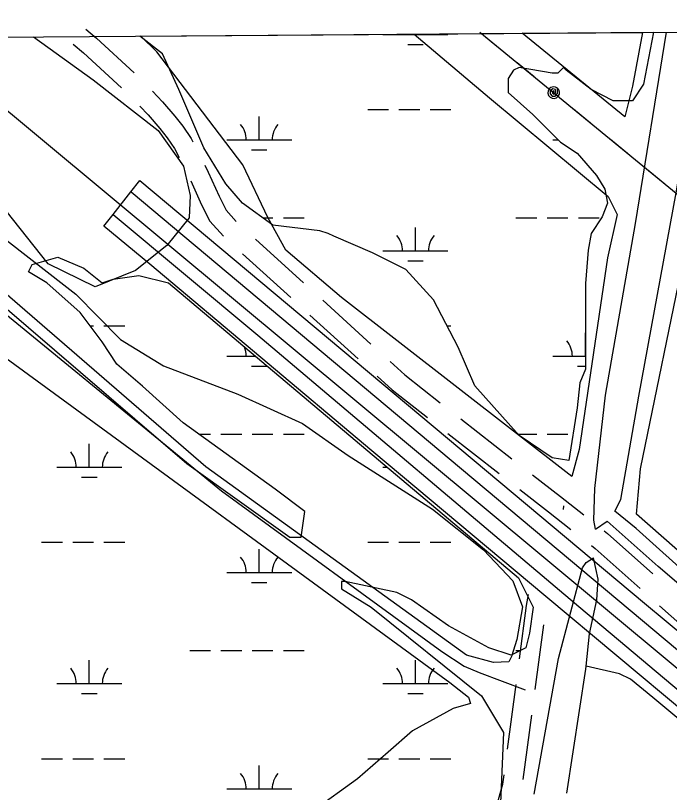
# Model space of a CAD drawing. Extents: x 3535183 to 3573198, y 534952 to 560562.
# Drawn here: x 3566499 to 3567506, y 557580 to 558775 of the extents above; entities that cross this region are included whole.
import ezdxf

# ---------------------------------------------------------------- set-up
doc = ezdxf.new("R2010")
doc.units = 0
for name, color, linetype in [('V-BRDG-OTLN', 7, 'Continuous'), ('V-DTCH-CNTR', 7, 'Continuous'), ('V-GRID-FRAM', 7, 'Continuous'), ('V-LEVE-TOET', 7, 'Continuous'), ('V-ROAD-CNTR', 7, 'Continuous'), ('V-SITE-VEGE', 7, 'Continuous'), ('V-TOPO-SHOR', 7, 'Continuous'), ('V-UTIL-LINE', 7, 'Continuous'), ('V-WETL-SWMP', 7, 'Continuous')]:
    doc.layers.add(name, color=color, linetype=linetype)

msp = doc.modelspace()

# ---------------------------------------------------------------- linework, layer by layer
at = {"layer": 'V-BRDG-OTLN'}
for p, q in [((3566677, 558503.8), (3566690.6, 558521.1)), ((3566690.6, 558521.1), (3567022.2, 558243.9)), ((3566649.4, 558468.7), (3566677, 558503.8)), ((3566635.4, 558450.9), (3566649.4, 558468.7)), ((3566706.3, 558392.2), (3566635.4, 558450.9)), ((3567047.6, 558105.3), (3566706.3, 558392.2)), ((3567022.2, 558243.9), (3567467.4, 557871.1)), ((3567315.2, 557881.2), (3567047.6, 558105.3)), ((3567772.1, 557500), (3567315.2, 557881.2)), ((3567467.4, 557871.1), (3567961.5, 557459.2))]:
    msp.add_line(p, q, dxfattribs=at)
for points in [[(3566677.1, 558503.7), (3567185.5, 558077.6), (3567777.6, 557582.1), (3567847.8, 557524.6), (3567917.7, 557466.9), (3567987.5, 557409), (3568027.4, 557376), (3568067.2, 557342.8), (3568106.8, 557309.5), (3568146.2, 557276), (3568185.6, 557242.3), (3568226, 557208.9), (3568266.4, 557175.3), (3568306.5, 557141.5), (3568346.6, 557107.6), (3568386.4, 557073.4), (3568452.5, 557018.7), (3568518.4, 556963.7), (3568584.1, 556908.6), (3568622.7, 556876.4)], [(3566649.4, 558468.7), (3566872.1, 558282.9), (3567366, 557866), (3567726.4, 557563.6), (3567817.6, 557490), (3567867.7, 557447.3), (3567917.9, 557404.8), (3567968.3, 557362.5), (3568018.8, 557320.4), (3568069.5, 557278.4), (3568115.5, 557240.5), (3568161.4, 557202.5), (3568207.2, 557164.3), (3568252.8, 557125.9), (3568298.2, 557087.3), (3568343.5, 557048.6), (3568386.2, 557012.2), (3568429.1, 556976), (3568472, 556939.9), (3568515.1, 556904), (3568558.3, 556868.2)]]:
    msp.add_lwpolyline(points, dxfattribs=at)
at = {"layer": 'V-DTCH-CNTR'}
msp.add_lwpolyline([(3566399, 558384.9), (3566816.2, 558044), (3567155.1, 557796.5), (3567189.5, 557774.1), (3567213, 557764.2), (3567283.7, 557737.6)], dxfattribs=at)
at = {"layer": 'V-GRID-FRAM'}
msp.add_lwpolyline([(3539245.8, 558535.3), (3570887.5, 558774.6), (3571033, 540592.1), (3539375.4, 540352.7), (3539245.8, 558535.3)], dxfattribs=at)
at = {"layer": 'V-LEVE-TOET'}
msp.add_lwpolyline([(3566527.3, 558741.7), (3566619, 558675.8), (3566719, 558597.8), (3566757.9, 558543.1), (3566768.3, 558498), (3566766.6, 558463.6), (3566732, 558420.9), (3566684.1, 558382.5), (3566622, 558357.6), (3566549.4, 558392.8), (3566376.9, 558610.2)], dxfattribs=at)
at = {"layer": 'V-ROAD-CNTR'}
for p, q in [((3566868.4, 558430.9), (3566942.4, 558363.7)), ((3566848.8, 558408.3), (3566922.8, 558341)), ((3566972, 558336.8), (3567046, 558269.5)), ((3566952.4, 558314.1), (3567026.4, 558246.8)), ((3567184.5, 558154.7), (3567263.3, 558093.1)), ((3567164.8, 558132), (3567243.6, 558070.4)), ((3567342.3, 558015), (3567343.3, 558020.6)), ((3567299, 557738.5), (3567312.1, 557837.6)), ((3567256.5, 557646.7), (3567269.7, 557745.9)), ((3567280.5, 557599.7), (3567293.7, 557698.8))]:
    msp.add_line(p, q, dxfattribs=at)
for points in [[(3566607.8, 558753.5), (3566623.9, 558739.7), (3566681.8, 558686.3)], [(3566347.3, 558744), (3568959.4, 556571.6), (3570905.4, 554941.2)], [(3566588.2, 558730.8), (3566603.9, 558717.3), (3566662.2, 558663.6)], [(3566710.3, 558658.2), (3566725.6, 558642.1), (3566744.4, 558620.1), (3566757, 558604.5), (3566769.8, 558585.5), (3566772.4, 558580.3)], [(3566690.5, 558635.4), (3566703.3, 558622), (3566721.3, 558601), (3566732.8, 558586.7), (3566743.9, 558570.3), (3566751, 558556.3)], [(3566790.6, 558544.6), (3566796, 558534), (3566812.5, 558496.7), (3566823.3, 558475.5), (3566839, 558458)], [(3566769.1, 558520.6), (3566785.4, 558483.8), (3566798.4, 558458.4), (3566819.2, 558435.2)], [(3567075.6, 558242.6), (3567098.3, 558222), (3567152.9, 558179.3)], [(3567056, 558219.9), (3567078.9, 558199), (3567133.3, 558156.6)], [(3567294.8, 558068.5), (3567337.7, 558035), (3567373.7, 558007)], [(3567275.2, 558045.8), (3567319.3, 558011.4), (3567354, 557984.3)], [(3567405.2, 557982.4), (3567410.4, 557978.3), (3567480.2, 557916.3)], [(3567385.5, 557959.7), (3567391.2, 557955.2), (3567460.6, 557893.6)], [(3567275, 557785.5), (3567285.8, 557867.3), (3567288.9, 557884.5)], [(3567490.5, 557867), (3567539.7, 557823.3), (3567566.3, 557801.9)], [(3567225.1, 557510.7), (3567225.4, 557511.5), (3567227.9, 557519.8), (3567230.5, 557527.5), (3567249.3, 557592.8), (3567251.2, 557607.1)]]:
    msp.add_lwpolyline(points, dxfattribs=at)
at = {"layer": 'V-SITE-VEGE'}
for p, q in [((3566692, 558742.9), (3567112.8, 558746.1)), ((3566716.9, 558718.6), (3566692, 558742.9)), ((3567112.8, 558746.1), (3567228.5, 558648.2)), ((3567278.9, 558747.3), (3567464, 558748.7)), ((3567437.1, 558618.9), (3567278.9, 558747.3)), ((3567464, 558748.7), (3567448.6, 558666.1)), ((3566849.3, 558545.1), (3566716.9, 558718.6)), ((3567448.6, 558666.1), (3567437.1, 558618.9)), ((3567228.5, 558648.2), (3567411.2, 558496.6)), ((3566887.7, 558464.1), (3566849.3, 558545.1)), ((3567411.2, 558496.6), (3567424.9, 558468.7)), ((3567424.9, 558468.7), (3567410.5, 558402)), ((3566439.1, 558465.2), (3566592, 558346.4)), ((3566915.1, 558413.8), (3566887.7, 558464.1)), ((3566792.3, 558080.5), (3566401.4, 558418.8)), ((3567000.9, 558340.9), (3566915.1, 558413.8)), ((3567410.5, 558402), (3567366.7, 558107.2)), ((3566592, 558346.4), (3566660.8, 558276.7)), ((3567355.2, 558065.6), (3567000.9, 558340.9)), ((3566397.7, 558311.1), (3567167.6, 557749.1)), ((3566660.8, 558276.7), (3566726.9, 558236.1)), ((3566726.9, 558236.1), (3566841.6, 558192.3)), ((3566841.6, 558192.3), (3566941, 558147.3)), ((3566941, 558147.3), (3567011.2, 558098.3)), ((3567011.2, 558098.3), (3567140.8, 558015.7)), ((3567366.7, 558107.2), (3567355.2, 558065.6)), ((3567193.2, 557791), (3566792.3, 558080.5)), ((3567140.8, 558015.7), (3567219.3, 557952.8)), ((3567219.3, 557952.8), (3567264.7, 557905.4)), ((3567264.7, 557905.4), (3567279.6, 557865.2)), ((3567279.6, 557865.2), (3567270.9, 557815.4)), ((3567270.9, 557815.4), (3567262.5, 557789.1)), ((3567234.7, 557779.6), (3567193.2, 557791)), ((3567262.5, 557789.1), (3567258.2, 557780.8)), ((3567258.2, 557780.8), (3567234.7, 557779.6)), ((3567167.6, 557749.1), (3567196.5, 557726.7)), ((3567196.5, 557726.7), (3567199.2, 557717)), ((3567199.2, 557717), (3567172.8, 557708.9)), ((3567172.8, 557708.9), (3567110.3, 557674.7)), ((3567110.3, 557674.7), (3567072.7, 557641.8)), ((3567072.7, 557641.8), (3567025.5, 557600.8)), ((3567025.5, 557600.8), (3566939, 557538.9))]:
    msp.add_line(p, q, dxfattribs=at)
msp.add_lwpolyline([(3568504.5, 557642.7), (3568630.1, 557530.7), (3568631.3, 557508.4), (3568627, 557491.8), (3568503.8, 557349.7), (3568404.3, 557224.1), (3568379.3, 557220.1), (3568357.2, 557234.2), (3568296.4, 557281.8), (3567947.3, 557575.9), (3567455, 558008.1), (3567461, 558077.6), (3567530.2, 558413.9)], close=True, dxfattribs=at)
at = {"layer": 'V-TOPO-SHOR'}
for q in [(3567389.2, 557998.8), (3567409.7, 557997.3)]:
    msp.add_line((3567391.8, 557984.9), q, dxfattribs=at)
for points in [[(3567389.2, 557998.8), (3567390.9, 558047.2), (3567407.2, 558191.1), (3567453.3, 558455.1), (3567501.1, 558749)], [(3567421.3, 558012.3), (3567430.9, 558030.3), (3567458.4, 558189.3), (3567516, 558501.8), (3567558.5, 558749.5)], [(3568395.3, 557181.7), (3568398.2, 557187.3), (3568195.8, 557353.4), (3567898.6, 557603.4), (3567546.3, 557903.5), (3567454.2, 557985.8), (3567421.3, 558012.3)], [(3568395.3, 557181.7), (3568389.7, 557167.9), (3568096.6, 557416.4), (3567781.4, 557676.2), (3567488.3, 557927.4), (3567409.7, 557997.3)], [(3567297.6, 557577.2), (3567335.1, 557785.9), (3567353.6, 557857.8), (3567372, 557925.5), (3567377.6, 557933.8), (3567388.8, 557940.6)], [(3567347.7, 557578.9), (3567376.8, 557769.7), (3567377.2, 557774.2), (3567382.7, 557823.7), (3567394.1, 557876.2), (3567395.7, 557908), (3567388.8, 557940.6)], [(3567654.5, 557581), (3567479.8, 557726.2), (3567445.4, 557754.2), (3567428.8, 557762.6), (3567377.2, 557774.2)]]:
    msp.add_lwpolyline(points, dxfattribs=at)
at = {"layer": 'V-UTIL-LINE'}
for points in [[(3567213.8, 558749.3), (3570902.8, 555726)], [(3567213.8, 558749.3), (3567240.1, 558727.7)], [(3567271.1, 558702.4), (3567297.4, 558680.8)], [(3567327.5, 558656.1), (3567327.8, 558659), (3567325.8, 558657.8), (3567325.6, 558655.1), (3567328.1, 558653.5), (3567330.3, 558656), (3567330, 558660.7), (3567325.9, 558661.7), (3567321.9, 558658.9), (3567322.1, 558654.4), (3567324.9, 558650.9), (3567329.7, 558650.9), (3567333.4, 558654.9), (3567333.2, 558663.1), (3567330.1, 558664.7), (3567326.7, 558665.1), (3567323.3, 558664), (3567320.6, 558661.8), (3567318.9, 558658.7), (3567318.6, 558655.2), (3567319.6, 558651.9), (3567321.8, 558649.2), (3567324.9, 558647.5), (3567328.4, 558647.2), (3567331.8, 558648.2), (3567334.5, 558650.4), (3567336.2, 558653.5), (3567336.5, 558657), (3567335.5, 558660.4), (3567333.2, 558663.1)], [(3567357.7, 558631.4), (3567384, 558609.8)], [(3567414.9, 558584.5), (3567441.2, 558562.9)], [(3567472.2, 558537.6), (3567498.5, 558516)]]:
    msp.add_lwpolyline(points, dxfattribs=at)
at = {"layer": 'V-WETL-SWMP'}
for p, q in [((3566690.6, 558742.9), (3567481, 558748.9)), ((3566725.3, 558716), (3566690.6, 558742.9)), ((3567064.8, 558745.4), (3567164.8, 558745.4)), ((3567114.8, 558745.4), (3567114.8, 558746.1)), ((3567481, 558748.9), (3567465.7, 558669.2)), ((3567102.8, 558730), (3567126.8, 558730)), ((3566750.8, 558660.7), (3566725.3, 558716)), ((3567274.2, 558694.7), (3567265.7, 558690.5)), ((3567325.3, 558686.2), (3567274.2, 558694.7)), ((3567342.3, 558694.7), (3567333.8, 558686.2)), ((3567346.6, 558690.5), (3567342.3, 558694.7)), ((3567265.7, 558690.5), (3567257.2, 558677.7)), ((3567333.8, 558686.2), (3567325.3, 558686.2)), ((3567384.9, 558660.7), (3567346.6, 558690.5)), ((3567257.2, 558677.7), (3567257.2, 558656.5)), ((3567465.7, 558669.2), (3567448.7, 558643.7)), ((3566789.1, 558571.3), (3566750.8, 558660.7)), ((3567418.9, 558643.7), (3567384.9, 558660.7)), ((3567257.2, 558656.5), (3567295.5, 558622.4)), ((3567435.9, 558643.7), (3567418.9, 558643.7)), ((3567448.7, 558643.7), (3567435.9, 558643.7)), ((3567041.4, 558630), (3567073.4, 558630)), ((3567089.4, 558630), (3567121.4, 558630)), ((3567137.4, 558630), (3567169.4, 558630)), ((3567295.5, 558622.4), (3567338.1, 558579.9)), ((3566874.3, 558583.5), (3566874.3, 558619.5)), ((3566824.3, 558583.5), (3566924.3, 558583.5)), ((3567326.2, 558583.5), (3567334.4, 558583.5)), ((3567338.1, 558579.9), (3567363.6, 558562.8)), ((3566823.2, 558516), (3566789.1, 558571.3)), ((3566862.3, 558568.1), (3566886.3, 558568.1)), ((3567363.6, 558562.8), (3567393.4, 558528.8)), ((3567393.4, 558528.8), (3567406.2, 558507.5)), ((3566848.7, 558486.2), (3566823.2, 558516)), ((3567406.2, 558507.5), (3567410.4, 558486.2)), ((3566895.5, 558452.2), (3566848.7, 558486.2)), ((3567410.4, 558486.2), (3567401.9, 558465)), ((3566880, 558463.5), (3566895.5, 558463.5)), ((3566911.5, 558463.5), (3566943.5, 558463.5)), ((3567269.4, 558463.5), (3567301.4, 558463.5)), ((3567317.4, 558463.5), (3567349.4, 558463.5)), ((3567365.4, 558463.5), (3567397.4, 558463.5)), ((3567401.9, 558465), (3567384.9, 558439.4)), ((3566967.8, 558443.7), (3566895.5, 558452.2)), ((3566980.6, 558439.4), (3566967.8, 558443.7)), ((3567114.8, 558412.7), (3567114.8, 558448.7)), ((3566989.1, 558435.2), (3566980.6, 558439.4)), ((3567048.7, 558409.6), (3566989.1, 558435.2)), ((3567384.9, 558439.4), (3567380.6, 558413.9)), ((3567099.8, 558384.1), (3567048.7, 558409.6)), ((3567064.8, 558412.7), (3567164.8, 558412.7)), ((3567380.6, 558413.9), (3567376.4, 558362.8)), ((3566524.9, 558391.8), (3566564.6, 558403.1)), ((3566564.6, 558403.1), (3566604.3, 558386.1)), ((3567102.8, 558397.3), (3567126.8, 558397.3)), ((3566519.2, 558380.5), (3566524.9, 558391.8)), ((3566604.3, 558386.1), (3566632.6, 558363.5)), ((3567142.3, 558337.3), (3567099.8, 558384.1)), ((3566547.6, 558363.5), (3566519.2, 558380.5)), ((3566649.6, 558369.1), (3566689.3, 558374.8)), ((3566689.3, 558374.8), (3566734.6, 558363.5)), ((3566598.6, 558318.1), (3566547.6, 558363.5)), ((3566632.6, 558363.5), (3566649.6, 558369.1)), ((3566734.6, 558363.5), (3567273.1, 557910)), ((3567376.4, 558362.8), (3567376.4, 558320.3)), ((3567180.6, 558264.9), (3567142.3, 558337.3)), ((3566479.6, 558329.5), (3566763, 558085.7)), ((3566632.6, 558272.8), (3566598.6, 558318.1)), ((3567376.4, 558320.3), (3567376.4, 558290.5)), ((3566614.2, 558297.3), (3566619.5, 558297.3)), ((3566635.5, 558297.3), (3566667.5, 558297.3)), ((3567163.5, 558297.3), (3567169.4, 558297.3)), ((3567376.2, 558250.9), (3567376.2, 558286.9)), ((3567376.4, 558290.5), (3567376.4, 558256.4)), ((3566655.3, 558238.8), (3566632.6, 558272.8)), ((3567206.1, 558205.4), (3567180.6, 558264.9)), ((3567376.4, 558256.4), (3567376.4, 558230.9)), ((3566824.3, 558250.9), (3566868.3, 558250.9)), ((3567326.2, 558250.9), (3567376.4, 558250.9)), ((3566694.9, 558204.8), (3566655.3, 558238.8)), ((3566862.3, 558235.4), (3566886.3, 558235.4)), ((3567364.2, 558235.4), (3567376.4, 558235.4)), ((3567376.4, 558230.9), (3567367.9, 558209.6)), ((3566757.3, 558148.1), (3566694.9, 558204.8)), ((3567274.2, 558128.8), (3567206.1, 558205.4)), ((3567367.9, 558209.6), (3567363.6, 558171.3)), ((3567363.6, 558171.3), (3567350.8, 558090.5)), ((3566899, 558046.1), (3566757.3, 558148.1)), ((3566781.3, 558130.8), (3566799.5, 558130.8)), ((3566815.5, 558130.8), (3566847.5, 558130.8)), ((3566863.5, 558130.8), (3566895.5, 558130.8)), ((3566911.5, 558130.8), (3566943.5, 558130.8)), ((3567272.4, 558130.8), (3567301.4, 558130.8)), ((3567325.3, 558094.7), (3567274.2, 558128.8)), ((3567317.4, 558130.8), (3567349.4, 558130.8)), ((3566612.9, 558080.1), (3566612.9, 558116.1)), ((3566763, 558085.7), (3566921.7, 557972.4)), ((3567350.8, 558090.5), (3567325.3, 558094.7)), ((3566562.9, 558080.1), (3566662.9, 558080.1)), ((3567064.8, 558080.1), (3567071.2, 558080.1)), ((3566600.9, 558064.6), (3566624.9, 558064.6)), ((3566944.3, 558012), (3566899, 558046.1)), ((3566938.7, 557972.4), (3566944.3, 558012)), ((3566539.5, 557964.6), (3566571.5, 557964.6)), ((3566587.5, 557964.6), (3566619.5, 557964.6)), ((3566635.5, 557964.6), (3566667.5, 557964.6)), ((3566921.7, 557972.4), (3566938.7, 557972.4)), ((3567041.4, 557964.6), (3567073.4, 557964.6)), ((3567089.4, 557964.6), (3567121.4, 557964.6)), ((3567137.4, 557964.6), (3567169.4, 557964.6)), ((3566874.3, 557918.2), (3566874.3, 557954.2)), ((3566824.3, 557918.2), (3566924.3, 557918.2)), ((3567273.1, 557910), (3567295.8, 557864.7)), ((3566862.3, 557902.8), (3566886.3, 557902.8)), ((3567006.7, 557904.3), (3567001, 557904.3)), ((3567001, 557904.3), (3567001, 557893)), ((3567001, 557893), (3567046.4, 557864.7)), ((3567086, 557887.3), (3567006.7, 557904.3)), ((3567108.7, 557876), (3567086, 557887.3)), ((3567165.4, 557836.3), (3567108.7, 557876)), ((3567046.4, 557864.7), (3567216.4, 557728.6)), ((3567295.8, 557864.7), (3567290.1, 557825)), ((3567227.8, 557802.3), (3567165.4, 557836.3)), ((3567290.1, 557825), (3567284.4, 557802.3)), ((3566767.5, 557798.1), (3566799.5, 557798.1)), ((3566815.5, 557798.1), (3566847.5, 557798.1)), ((3566863.5, 557798.1), (3566895.5, 557798.1)), ((3566911.5, 557798.1), (3566943.5, 557798.1)), ((3567261.8, 557791), (3567227.8, 557802.3)), ((3567284.4, 557802.3), (3567261.8, 557791)), ((3567269.4, 557798.1), (3567276, 557798.1)), ((3566612.9, 557747.4), (3566612.9, 557783.4)), ((3567114.8, 557747.4), (3567114.8, 557783.4)), ((3566562.9, 557747.4), (3566662.9, 557747.4)), ((3567064.8, 557747.4), (3567164.8, 557747.4)), ((3566600.9, 557731.9), (3566624.9, 557731.9)), ((3567102.8, 557731.9), (3567126.8, 557731.9)), ((3567216.4, 557728.6), (3567250.4, 557672)), ((3567250.4, 557672), (3567244.8, 557541.6)), ((3566539.5, 557631.9), (3566571.5, 557631.9)), ((3566587.5, 557631.9), (3566619.5, 557631.9)), ((3566635.5, 557631.9), (3566667.5, 557631.9)), ((3567041.4, 557631.9), (3567073.4, 557631.9)), ((3567089.4, 557631.9), (3567121.4, 557631.9)), ((3567137.4, 557631.9), (3567169.4, 557631.9)), ((3566874.3, 557585.5), (3566874.3, 557621.5)), ((3566824.3, 557585.5), (3566924.3, 557585.5))]:
    msp.add_line(p, q, dxfattribs=at)
for centre, start, end in [((3567059.6, 558745.9), 359.2282, 0.1156), ((3567170, 558745.9), 179.3927, 180.7718), ((3566819.1, 558584), 359.2282, 40.7718), ((3566929.6, 558584), 139.2282, 180.7718), ((3567059.6, 558413.2), 359.2282, 40.7718), ((3567170, 558413.2), 139.2282, 180.7718), ((3566819.1, 558251.3), 359.2282, 22.7496), ((3567321, 558251.3), 359.2282, 40.7718), ((3566557.6, 558080.5), 359.2282, 40.7718), ((3566668.1, 558080.5), 139.2282, 180.7718), ((3566819.1, 557918.7), 359.2282, 40.7718), ((3566929.6, 557918.7), 139.2282, 180.7718), ((3566557.6, 557747.9), 359.2282, 40.7718), ((3566668.1, 557747.9), 139.2282, 180.7718), ((3567059.6, 557747.9), 359.2282, 40.7718), ((3567170, 557747.9), 139.2282, 180.7718), ((3566819.1, 557586), 359.2282, 40.7718), ((3566929.6, 557586), 139.2282, 180.7718)]:
    msp.add_arc(centre, 35.2, start, end, dxfattribs=at)

doc.saveas('drawing.dxf')
